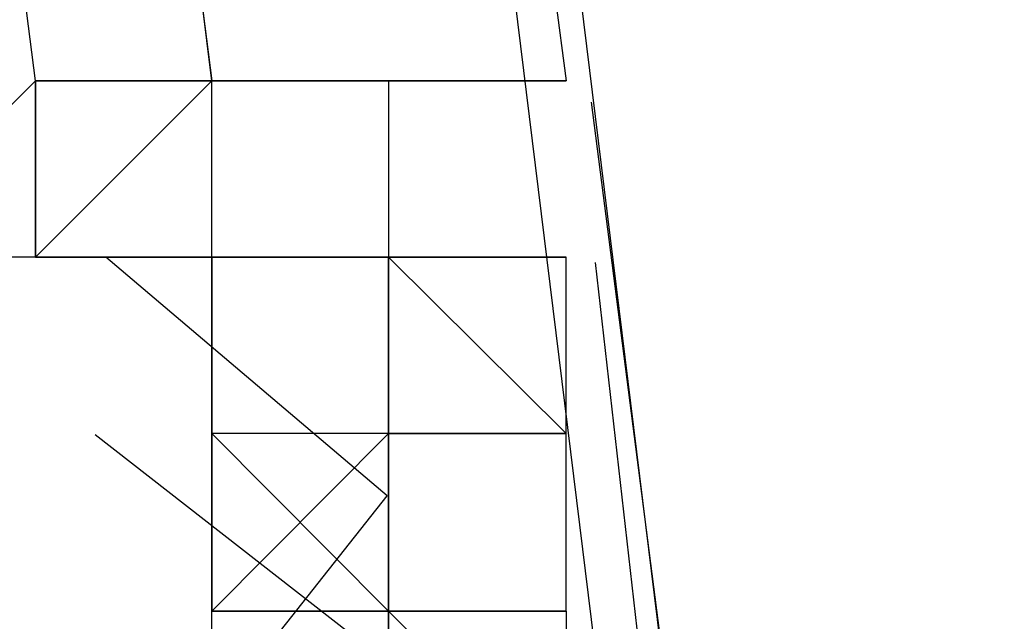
# Model space of a CAD drawing. Header units: feet. Extents: x -79 to 198, y -22 to 181.
# Tile 911 of 982: x 136.7055 to 136.7797, y 130.8036 to 130.849. Entities that reach past the tile are written whole.
import ezdxf

# ---------------------------------------------------------------- set-up
doc = ezdxf.new("R2010")
doc.units = ezdxf.units.FT
doc.layers.add('A-LINEA', color=7, linetype='CONTINUOUS')

msp = doc.modelspace()

# ---------------------------------------------------------------- linework, layer by layer
at = {"layer": 'A-LINEA'}
for p, q in [((136.7067, 130.8444), (136.7067, 130.8444)), ((136.7067, 130.8444), (136.7067, 130.8444)), ((136.7067, 130.8311), (136.72, 130.8444)), ((136.7067, 130.8311), (136.7067, 130.8444)), ((136.7067, 130.8444), (136.7067, 130.8311)), ((136.7067, 130.8444), (136.7067, 130.8311)), ((136.7067, 130.8444), (136.7067, 130.8311)), ((136.7067, 130.8444), (136.7067, 130.8444)), ((136.7067, 130.8444), (136.7067, 130.8444)), ((136.7067, 130.8311), (136.72, 130.8444)), ((136.7067, 130.8311), (136.7067, 130.8444)), ((136.7067, 130.8444), (136.7067, 130.8311)), ((136.7067, 130.8444), (136.7067, 130.8311)), ((136.7067, 130.8444), (136.7067, 130.8311)), ((136.72, 130.8444), (136.72, 130.8444)), ((136.72, 130.8444), (136.72, 130.8444)), ((136.72, 130.8444), (136.7333, 130.8444)), ((136.72, 130.8444), (136.72, 130.8444)), ((136.72, 130.8311), (136.72, 130.8444)), ((136.72, 130.8444), (136.72, 130.8444)), ((136.72, 130.8311), (136.72, 130.8444)), ((136.72, 130.8444), (136.72, 130.8444)), ((136.72, 130.8311), (136.72, 130.8444)), ((136.72, 130.8444), (136.72, 130.8444)), ((136.72, 130.8444), (136.72, 130.8444)), ((136.72, 130.8444), (136.72, 130.8444)), ((136.72, 130.8444), (136.7333, 130.8444)), ((136.72, 130.8444), (136.72, 130.8444)), ((136.72, 130.8311), (136.72, 130.8444)), ((136.72, 130.8444), (136.72, 130.8444)), ((136.72, 130.8311), (136.72, 130.8444)), ((136.72, 130.8444), (136.72, 130.8444)), ((136.72, 130.8311), (136.72, 130.8444)), ((136.72, 130.8444), (136.72, 130.8444)), ((136.7333, 130.8444), (136.7333, 130.8444)), ((136.7333, 130.8444), (136.7333, 130.8444)), ((136.7333, 130.8444), (136.7333, 130.8444)), ((136.7333, 130.8444), (136.7333, 130.8444)), ((136.7333, 130.8444), (136.7333, 130.8444)), ((136.7333, 130.8444), (136.7467, 130.8444)), ((136.7333, 130.8444), (136.7333, 130.8444)), ((136.7333, 130.8444), (136.7333, 130.8444)), ((136.7333, 130.8444), (136.7333, 130.8444)), ((136.7333, 130.8444), (136.7333, 130.8444)), ((136.7333, 130.8444), (136.7333, 130.8444)), ((136.7333, 130.8444), (136.7333, 130.8444)), ((136.7467, 130.8444), (136.7333, 130.8444)), ((136.7333, 130.8444), (136.7333, 130.8444)), ((136.7333, 130.8444), (136.7333, 130.8444)), ((136.7333, 130.8444), (136.7333, 130.8444)), ((136.7333, 130.8444), (136.7333, 130.8444)), ((136.7333, 130.8444), (136.7333, 130.8444)), ((136.7333, 130.8444), (136.7467, 130.8444)), ((136.7333, 130.8444), (136.7333, 130.8444)), ((136.7333, 130.8444), (136.7333, 130.8444)), ((136.7333, 130.8444), (136.7333, 130.8444)), ((136.7333, 130.8444), (136.7333, 130.8444)), ((136.7333, 130.8444), (136.7333, 130.8444)), ((136.7333, 130.8444), (136.7333, 130.8444)), ((136.7467, 130.8444), (136.7333, 130.8444)), ((136.7467, 130.8444), (136.7467, 130.8444)), ((136.7467, 130.8444), (136.7467, 130.8444)), ((136.7467, 130.8444), (136.7467, 130.8444)), ((136.7467, 130.8444), (136.7467, 130.8444)), ((136.7467, 130.8444), (136.7467, 130.8444)), ((136.7467, 130.8444), (136.7467, 130.8444)), ((136.7467, 130.8444), (136.7467, 130.8444)), ((136.7467, 130.8444), (136.7467, 130.8444)), ((136.7467, 130.8444), (136.7467, 130.8444)), ((136.7467, 130.8444), (136.7467, 130.8444)), ((136.7467, 130.8444), (136.7467, 130.8444)), ((136.7467, 130.8444), (136.7467, 130.8444)), ((136.7467, 130.8444), (136.7467, 130.8444)), ((136.7467, 130.8444), (136.7467, 130.8444)), ((136.7467, 130.8444), (136.7467, 130.8444)), ((136.7467, 130.8444), (136.7467, 130.8444)), ((136.7467, 130.8444), (136.7467, 130.8444)), ((136.7467, 130.8444), (136.7467, 130.8444)), ((136.7486, 130.8428), (136.756, 130.7852)), ((136.7486, 130.8428), (136.756, 130.7852)), ((136.7067, 130.8311), (136.7067, 130.8311)), ((136.7067, 130.8311), (136.7067, 130.8311)), ((136.72, 130.8311), (136.7067, 130.8311)), ((136.72, 130.8311), (136.7067, 130.8311)), ((136.7067, 130.8311), (136.7067, 130.8311)), ((136.7067, 130.8311), (136.7067, 130.8311)), ((136.7067, 130.8311), (136.7067, 130.8311)), ((136.7067, 130.8311), (136.7067, 130.8311)), ((136.7067, 130.8311), (136.7067, 130.8311)), ((136.7067, 130.8311), (136.72, 130.8311)), ((136.7067, 130.8311), (136.72, 130.8311)), ((136.7067, 130.8311), (136.7067, 130.8311)), ((136.7067, 130.8311), (136.7067, 130.8311)), ((136.7067, 130.8311), (136.7067, 130.8311)), ((136.72, 130.8311), (136.7067, 130.8311)), ((136.72, 130.8311), (136.7067, 130.8311)), ((136.7067, 130.8311), (136.7067, 130.8311)), ((136.7067, 130.8311), (136.7067, 130.8311)), ((136.7067, 130.8311), (136.7067, 130.8311)), ((136.7067, 130.8311), (136.7067, 130.8311)), ((136.7067, 130.8311), (136.7067, 130.8311)), ((136.7067, 130.8311), (136.72, 130.8311)), ((136.7067, 130.8311), (136.72, 130.8311)), ((136.7067, 130.8311), (136.7067, 130.8311)), ((136.72, 130.8311), (136.72, 130.8311)), ((136.72, 130.8311), (136.72, 130.8311)), ((136.72, 130.8311), (136.72, 130.8311)), ((136.72, 130.8178), (136.72, 130.8311)), ((136.72, 130.8311), (136.72, 130.8311)), ((136.72, 130.8311), (136.72, 130.8311)), ((136.72, 130.8311), (136.72, 130.8311)), ((136.72, 130.8311), (136.72, 130.8311)), ((136.72, 130.8311), (136.7333, 130.8311)), ((136.72, 130.8311), (136.72, 130.8311)), ((136.72, 130.8311), (136.72, 130.8311)), ((136.72, 130.8311), (136.72, 130.8311)), ((136.72, 130.8311), (136.72, 130.8311)), ((136.72, 130.8311), (136.72, 130.8311)), ((136.72, 130.8311), (136.72, 130.8311)), ((136.7333, 130.8311), (136.72, 130.8311)), ((136.7333, 130.8311), (136.72, 130.8311)), ((136.72, 130.8311), (136.72, 130.8311)), ((136.72, 130.8311), (136.72, 130.8311)), ((136.72, 130.8311), (136.72, 130.8311)), ((136.72, 130.8311), (136.72, 130.8311)), ((136.72, 130.8311), (136.72, 130.8311)), ((136.72, 130.8311), (136.72, 130.8311)), ((136.72, 130.8311), (136.72, 130.8311)), ((136.72, 130.8311), (136.72, 130.8178)), ((136.72, 130.8311), (136.72, 130.8311)), ((136.72, 130.8311), (136.7333, 130.8311)), ((136.72, 130.8311), (136.72, 130.8311)), ((136.72, 130.8311), (136.72, 130.8311)), ((136.72, 130.8311), (136.72, 130.8311)), ((136.72, 130.8311), (136.72, 130.8311)), ((136.72, 130.8311), (136.72, 130.8311)), ((136.72, 130.8311), (136.72, 130.8311)), ((136.72, 130.8311), (136.72, 130.8311)), ((136.72, 130.8311), (136.72, 130.8311)), ((136.7333, 130.8311), (136.72, 130.8311)), ((136.72, 130.8311), (136.72, 130.8311)), ((136.72, 130.8311), (136.72, 130.8311)), ((136.72, 130.8311), (136.72, 130.8311)), ((136.72, 130.8311), (136.72, 130.8311)), ((136.72, 130.8311), (136.72, 130.8311)), ((136.72, 130.8311), (136.72, 130.8311)), ((136.72, 130.8311), (136.72, 130.8311)), ((136.72, 130.8178), (136.72, 130.8311)), ((136.72, 130.8311), (136.72, 130.8311)), ((136.72, 130.8311), (136.72, 130.8311)), ((136.72, 130.8311), (136.72, 130.8311)), ((136.72, 130.8311), (136.72, 130.8311)), ((136.72, 130.8311), (136.7333, 130.8311)), ((136.72, 130.8311), (136.72, 130.8311)), ((136.72, 130.8311), (136.72, 130.8311)), ((136.72, 130.8311), (136.72, 130.8311)), ((136.72, 130.8311), (136.72, 130.8311)), ((136.72, 130.8311), (136.72, 130.8311)), ((136.72, 130.8311), (136.72, 130.8311)), ((136.7333, 130.8311), (136.72, 130.8311)), ((136.7333, 130.8311), (136.72, 130.8311)), ((136.72, 130.8311), (136.72, 130.8311)), ((136.72, 130.8311), (136.72, 130.8311)), ((136.72, 130.8311), (136.72, 130.8311)), ((136.72, 130.8311), (136.72, 130.8311)), ((136.72, 130.8311), (136.72, 130.8311)), ((136.72, 130.8311), (136.72, 130.8311)), ((136.72, 130.8311), (136.72, 130.8311)), ((136.72, 130.8311), (136.72, 130.8178)), ((136.72, 130.8311), (136.72, 130.8311)), ((136.72, 130.8311), (136.7333, 130.8311)), ((136.72, 130.8311), (136.72, 130.8311)), ((136.72, 130.8311), (136.72, 130.8311)), ((136.72, 130.8311), (136.72, 130.8311)), ((136.72, 130.8311), (136.72, 130.8311)), ((136.72, 130.8311), (136.72, 130.8311)), ((136.72, 130.8311), (136.72, 130.8311)), ((136.72, 130.8311), (136.72, 130.8311)), ((136.72, 130.8311), (136.72, 130.8311)), ((136.7333, 130.8311), (136.72, 130.8311)), ((136.72, 130.8311), (136.72, 130.8311)), ((136.72, 130.8311), (136.72, 130.8311)), ((136.72, 130.8311), (136.72, 130.8311)), ((136.72, 130.8311), (136.72, 130.8311)), ((136.7333, 130.8311), (136.7333, 130.8311)), ((136.7333, 130.8311), (136.7333, 130.8311)), ((136.7333, 130.8311), (136.7333, 130.8311)), ((136.7467, 130.8311), (136.7333, 130.8311)), ((136.7333, 130.8311), (136.7333, 130.8311)), ((136.7333, 130.8311), (136.7467, 130.8311)), ((136.7333, 130.8311), (136.7333, 130.8311)), ((136.7333, 130.8311), (136.7333, 130.8311)), ((136.7333, 130.8311), (136.7333, 130.8311)), ((136.7333, 130.8311), (136.7333, 130.8311)), ((136.7333, 130.8311), (136.7333, 130.8311)), ((136.7333, 130.8311), (136.7333, 130.8311)), ((136.7333, 130.8311), (136.7333, 130.8311)), ((136.7333, 130.8311), (136.7333, 130.8311)), ((136.7333, 130.8178), (136.7333, 130.8311)), ((136.7333, 130.8311), (136.7333, 130.8311)), ((136.7333, 130.8178), (136.7333, 130.8311)), ((136.7333, 130.8311), (136.7333, 130.8311)), ((136.7333, 130.8311), (136.7333, 130.8311)), ((136.7333, 130.8311), (136.7333, 130.8311)), ((136.7333, 130.8311), (136.7333, 130.8311)), ((136.7333, 130.8311), (136.7333, 130.8311)), ((136.7333, 130.8311), (136.7333, 130.8311)), ((136.7333, 130.8311), (136.7333, 130.8311)), ((136.7333, 130.8178), (136.7333, 130.8311)), ((136.7333, 130.8311), (136.7333, 130.8311)), ((136.7333, 130.8311), (136.7333, 130.8311)), ((136.7333, 130.8311), (136.7333, 130.8311)), ((136.7333, 130.8311), (136.7333, 130.8311)), ((136.7333, 130.8311), (136.7333, 130.8311)), ((136.7333, 130.8311), (136.7333, 130.8311)), ((136.7333, 130.8311), (136.7333, 130.8311)), ((136.7333, 130.8311), (136.7333, 130.8311)), ((136.7333, 130.8311), (136.7333, 130.8311)), ((136.7333, 130.8311), (136.7333, 130.8178)), ((136.7333, 130.8311), (136.7333, 130.8311)), ((136.7333, 130.8311), (136.7333, 130.8311)), ((136.7333, 130.8311), (136.7333, 130.8311)), ((136.7333, 130.8311), (136.7333, 130.8311)), ((136.7333, 130.8311), (136.7467, 130.8178)), ((136.7333, 130.8311), (136.7333, 130.8311)), ((136.7333, 130.8311), (136.7333, 130.8311)), ((136.7333, 130.8311), (136.7333, 130.8311)), ((136.7333, 130.8311), (136.7333, 130.8311)), ((136.7333, 130.8311), (136.7333, 130.8311)), ((136.7333, 130.8311), (136.7333, 130.8311)), ((136.7333, 130.8311), (136.7333, 130.8311)), ((136.7333, 130.8311), (136.7333, 130.8311)), ((136.7333, 130.8311), (136.7333, 130.8311)), ((136.7333, 130.8311), (136.7333, 130.8311)), ((136.7333, 130.8311), (136.7333, 130.8311)), ((136.7333, 130.8311), (136.7333, 130.8311)), ((136.7333, 130.8311), (136.7333, 130.8311)), ((136.7333, 130.8311), (136.7333, 130.8311)), ((136.7333, 130.8311), (136.7333, 130.8311)), ((136.7333, 130.8311), (136.7333, 130.8311)), ((136.7333, 130.8311), (136.7333, 130.8311)), ((136.7467, 130.8311), (136.7333, 130.8311)), ((136.7333, 130.8311), (136.7333, 130.8311)), ((136.7333, 130.8311), (136.7467, 130.8311)), ((136.7333, 130.8311), (136.7333, 130.8311)), ((136.7333, 130.8311), (136.7333, 130.8311)), ((136.7333, 130.8311), (136.7333, 130.8311)), ((136.7333, 130.8311), (136.7333, 130.8311)), ((136.7333, 130.8311), (136.7333, 130.8311)), ((136.7333, 130.8311), (136.7333, 130.8311)), ((136.7333, 130.8311), (136.7333, 130.8311)), ((136.7333, 130.8311), (136.7333, 130.8311)), ((136.7333, 130.8178), (136.7333, 130.8311)), ((136.7333, 130.8311), (136.7333, 130.8311)), ((136.7333, 130.8178), (136.7333, 130.8311)), ((136.7333, 130.8311), (136.7333, 130.8311)), ((136.7333, 130.8311), (136.7333, 130.8311)), ((136.7333, 130.8311), (136.7333, 130.8311)), ((136.7333, 130.8311), (136.7333, 130.8311)), ((136.7333, 130.8311), (136.7333, 130.8311)), ((136.7333, 130.8311), (136.7333, 130.8311)), ((136.7333, 130.8311), (136.7333, 130.8311)), ((136.7333, 130.8178), (136.7333, 130.8311)), ((136.7333, 130.8311), (136.7333, 130.8311)), ((136.7333, 130.8311), (136.7333, 130.8311)), ((136.7333, 130.8311), (136.7333, 130.8311)), ((136.7333, 130.8311), (136.7333, 130.8311)), ((136.7333, 130.8311), (136.7333, 130.8311)), ((136.7333, 130.8311), (136.7333, 130.8311)), ((136.7333, 130.8311), (136.7333, 130.8311)), ((136.7333, 130.8311), (136.7333, 130.8311)), ((136.7333, 130.8311), (136.7333, 130.8311)), ((136.7333, 130.8311), (136.7333, 130.8178)), ((136.7333, 130.8311), (136.7333, 130.8311)), ((136.7333, 130.8311), (136.7333, 130.8311)), ((136.7333, 130.8311), (136.7333, 130.8311)), ((136.7333, 130.8311), (136.7333, 130.8311)), ((136.7333, 130.8311), (136.7467, 130.8178)), ((136.7333, 130.8311), (136.7333, 130.8311)), ((136.7333, 130.8311), (136.7333, 130.8311)), ((136.7333, 130.8311), (136.7333, 130.8311)), ((136.7333, 130.8311), (136.7333, 130.8311)), ((136.7333, 130.8311), (136.7333, 130.8311)), ((136.7333, 130.8311), (136.7333, 130.8311)), ((136.7333, 130.8311), (136.7333, 130.8311)), ((136.7333, 130.8311), (136.7333, 130.8311)), ((136.7333, 130.8311), (136.7333, 130.8311)), ((136.7333, 130.8311), (136.7333, 130.8311)), ((136.7333, 130.8311), (136.7333, 130.8311)), ((136.7333, 130.8311), (136.7333, 130.8311)), ((136.7333, 130.8311), (136.7333, 130.8311)), ((136.7333, 130.8311), (136.7333, 130.8311)), ((136.7467, 130.8311), (136.7467, 130.8311)), ((136.7467, 130.8311), (136.7467, 130.8311)), ((136.7467, 130.8178), (136.7467, 130.8311)), ((136.7467, 130.8311), (136.7467, 130.8311)), ((136.7467, 130.8311), (136.7467, 130.8311)), ((136.7467, 130.8311), (136.7467, 130.8311)), ((136.7467, 130.8311), (136.7467, 130.8311)), ((136.7467, 130.8311), (136.7467, 130.8311)), ((136.7467, 130.8311), (136.7467, 130.8311)), ((136.7467, 130.8311), (136.7467, 130.8311)), ((136.7467, 130.8311), (136.7467, 130.8311)), ((136.7467, 130.8311), (136.7467, 130.8311)), ((136.7467, 130.8178), (136.7467, 130.8311)), ((136.7467, 130.8311), (136.7467, 130.8311)), ((136.7467, 130.8178), (136.7467, 130.8311)), ((136.7467, 130.8178), (136.7467, 130.8311)), ((136.7467, 130.8178), (136.7467, 130.8311)), ((136.7467, 130.8311), (136.7467, 130.8311)), ((136.7467, 130.8311), (136.7467, 130.8311)), ((136.7467, 130.8311), (136.7467, 130.8311)), ((136.7467, 130.8178), (136.7467, 130.8311)), ((136.7467, 130.8311), (136.7467, 130.8311)), ((136.7467, 130.8311), (136.7467, 130.8311)), ((136.7467, 130.8311), (136.7467, 130.8311)), ((136.7467, 130.8311), (136.7467, 130.8311)), ((136.7467, 130.8311), (136.7467, 130.8311)), ((136.7467, 130.8311), (136.7467, 130.8311)), ((136.7467, 130.8311), (136.7467, 130.8311)), ((136.7467, 130.8311), (136.7467, 130.8311)), ((136.7467, 130.8311), (136.7467, 130.8311)), ((136.7467, 130.8178), (136.7467, 130.8311)), ((136.7467, 130.8311), (136.7467, 130.8311)), ((136.7467, 130.8178), (136.7467, 130.8311)), ((136.7467, 130.8178), (136.7467, 130.8311)), ((136.7467, 130.8178), (136.7467, 130.8311)), ((136.7467, 130.8311), (136.7467, 130.8311)), ((136.7489, 130.8307), (136.7554, 130.7731)), ((136.7489, 130.8307), (136.7554, 130.7731)), ((136.72, 130.8178), (136.72, 130.8178)), ((136.7333, 130.8178), (136.72, 130.8178)), ((136.72, 130.8178), (136.72, 130.8178)), ((136.72, 130.8178), (136.72, 130.8178)), ((136.7333, 130.8178), (136.72, 130.8178)), ((136.7333, 130.8178), (136.72, 130.8178)), ((136.72, 130.8178), (136.72, 130.8178)), ((136.72, 130.8178), (136.72, 130.8178)), ((136.7333, 130.8178), (136.72, 130.8178)), ((136.72, 130.8178), (136.72, 130.8044)), ((136.72, 130.8178), (136.72, 130.8178)), ((136.72, 130.8178), (136.72, 130.8178)), ((136.72, 130.8178), (136.72, 130.8178)), ((136.72, 130.8178), (136.72, 130.8178)), ((136.72, 130.8178), (136.72, 130.8178)), ((136.72, 130.8178), (136.72, 130.8178)), ((136.72, 130.8178), (136.72, 130.8178)), ((136.72, 130.8178), (136.72, 130.8178)), ((136.72, 130.8178), (136.72, 130.8178)), ((136.72, 130.8178), (136.72, 130.8178)), ((136.72, 130.8178), (136.72, 130.8178)), ((136.72, 130.8178), (136.72, 130.8178)), ((136.72, 130.8178), (136.72, 130.8178)), ((136.72, 130.8178), (136.72, 130.8178)), ((136.7333, 130.8178), (136.72, 130.8178)), ((136.72, 130.8178), (136.72, 130.8178)), ((136.72, 130.8178), (136.72, 130.8178)), ((136.72, 130.8044), (136.72, 130.8178)), ((136.72, 130.8044), (136.7333, 130.8178)), ((136.72, 130.8178), (136.72, 130.8178)), ((136.7333, 130.8178), (136.72, 130.8178)), ((136.72, 130.8178), (136.72, 130.8178)), ((136.72, 130.8178), (136.72, 130.8178)), ((136.7333, 130.8178), (136.72, 130.8178)), ((136.7333, 130.8178), (136.72, 130.8178)), ((136.72, 130.8178), (136.72, 130.8178)), ((136.72, 130.8178), (136.72, 130.8178)), ((136.7333, 130.8178), (136.72, 130.8178)), ((136.72, 130.8178), (136.72, 130.8044)), ((136.72, 130.8178), (136.72, 130.8178)), ((136.72, 130.8178), (136.72, 130.8178)), ((136.72, 130.8178), (136.72, 130.8178)), ((136.72, 130.8178), (136.72, 130.8178)), ((136.72, 130.8178), (136.72, 130.8178)), ((136.72, 130.8178), (136.72, 130.8178)), ((136.72, 130.8178), (136.72, 130.8178)), ((136.72, 130.8178), (136.72, 130.8178)), ((136.72, 130.8178), (136.72, 130.8178)), ((136.72, 130.8178), (136.72, 130.8178)), ((136.72, 130.8178), (136.72, 130.8178)), ((136.72, 130.8178), (136.72, 130.8178)), ((136.72, 130.8178), (136.72, 130.8178)), ((136.72, 130.8178), (136.72, 130.8178)), ((136.7333, 130.8178), (136.72, 130.8178)), ((136.72, 130.8178), (136.72, 130.8178)), ((136.72, 130.8178), (136.72, 130.8178)), ((136.72, 130.8044), (136.72, 130.8178)), ((136.72, 130.8044), (136.7333, 130.8178)), ((136.7333, 130.8178), (136.7333, 130.8178)), ((136.7333, 130.8178), (136.7333, 130.8178)), ((136.7333, 130.8178), (136.7333, 130.8178)), ((136.7333, 130.8178), (136.7333, 130.8178)), ((136.7333, 130.8178), (136.7333, 130.8178)), ((136.7333, 130.8178), (136.7333, 130.8178)), ((136.7333, 130.8178), (136.7467, 130.8178)), ((136.7333, 130.8044), (136.7333, 130.8178)), ((136.7333, 130.8178), (136.7333, 130.8178)), ((136.7333, 130.8178), (136.7333, 130.8178)), ((136.7333, 130.8178), (136.7333, 130.8178)), ((136.7467, 130.8178), (136.7333, 130.8178)), ((136.7333, 130.8178), (136.7333, 130.8178)), ((136.7333, 130.8178), (136.7333, 130.8178)), ((136.7333, 130.8178), (136.7333, 130.8178)), ((136.7333, 130.8178), (136.7333, 130.8178)), ((136.7333, 130.8178), (136.7333, 130.8178)), ((136.7333, 130.8178), (136.7333, 130.8178)), ((136.7467, 130.8178), (136.7333, 130.8178)), ((136.7333, 130.8178), (136.7333, 130.8178)), ((136.7333, 130.8178), (136.7333, 130.8178)), ((136.7333, 130.8178), (136.7333, 130.8178)), ((136.7333, 130.8178), (136.7333, 130.8178)), ((136.7333, 130.8178), (136.7333, 130.8178)), ((136.7333, 130.8178), (136.7333, 130.8178)), ((136.7333, 130.8178), (136.7333, 130.8178)), ((136.7333, 130.8178), (136.7333, 130.8178)), ((136.7333, 130.8178), (136.7333, 130.8178)), ((136.7333, 130.8178), (136.7333, 130.8178)), ((136.7333, 130.8178), (136.7333, 130.8178)), ((136.7333, 130.8178), (136.7333, 130.8178)), ((136.7333, 130.8178), (136.7333, 130.8178)), ((136.7333, 130.8178), (136.7333, 130.8178)), ((136.7333, 130.8178), (136.7333, 130.8044)), ((136.7333, 130.8178), (136.7333, 130.8178)), ((136.7333, 130.8178), (136.7333, 130.8178)), ((136.7333, 130.8178), (136.7333, 130.8178)), ((136.7333, 130.8178), (136.7333, 130.8178)), ((136.7333, 130.8178), (136.7333, 130.8178)), ((136.7333, 130.8178), (136.7333, 130.8178)), ((136.7333, 130.8178), (136.7333, 130.8178)), ((136.7333, 130.8178), (136.7333, 130.8178)), ((136.7333, 130.8178), (136.7333, 130.8178)), ((136.7333, 130.8178), (136.7333, 130.8178)), ((136.7333, 130.8178), (136.7333, 130.8178)), ((136.7333, 130.8178), (136.7333, 130.8178)), ((136.7333, 130.8178), (136.7333, 130.8178)), ((136.7333, 130.8178), (136.7467, 130.8178)), ((136.7333, 130.8178), (136.7467, 130.8178)), ((136.7467, 130.8178), (136.7333, 130.8178)), ((136.7333, 130.8178), (136.7333, 130.8178)), ((136.7333, 130.8178), (136.7333, 130.8044)), ((136.7333, 130.8044), (136.7333, 130.8178)), ((136.7333, 130.8044), (136.7333, 130.8178)), ((136.7333, 130.8178), (136.7333, 130.8178)), ((136.7333, 130.8178), (136.7333, 130.8178)), ((136.7333, 130.8178), (136.7333, 130.8178)), ((136.7333, 130.8178), (136.7333, 130.8178)), ((136.7333, 130.8178), (136.7333, 130.8178)), ((136.7333, 130.8178), (136.7333, 130.8178)), ((136.7333, 130.8178), (136.7467, 130.8178)), ((136.7333, 130.8044), (136.7333, 130.8178)), ((136.7333, 130.8178), (136.7333, 130.8178)), ((136.7333, 130.8178), (136.7333, 130.8178)), ((136.7333, 130.8178), (136.7333, 130.8178)), ((136.7467, 130.8178), (136.7333, 130.8178)), ((136.7333, 130.8178), (136.7333, 130.8178)), ((136.7333, 130.8178), (136.7333, 130.8178)), ((136.7333, 130.8178), (136.7333, 130.8178)), ((136.7333, 130.8178), (136.7333, 130.8178)), ((136.7333, 130.8178), (136.7333, 130.8178)), ((136.7333, 130.8178), (136.7333, 130.8178)), ((136.7467, 130.8178), (136.7333, 130.8178)), ((136.7333, 130.8178), (136.7333, 130.8178)), ((136.7333, 130.8178), (136.7333, 130.8178)), ((136.7333, 130.8178), (136.7333, 130.8178)), ((136.7333, 130.8178), (136.7333, 130.8178)), ((136.7333, 130.8178), (136.7333, 130.8178)), ((136.7333, 130.8178), (136.7333, 130.8178)), ((136.7333, 130.8178), (136.7333, 130.8178)), ((136.7333, 130.8178), (136.7333, 130.8178)), ((136.7333, 130.8178), (136.7333, 130.8178)), ((136.7333, 130.8178), (136.7333, 130.8178)), ((136.7333, 130.8178), (136.7333, 130.8178)), ((136.7333, 130.8178), (136.7333, 130.8178)), ((136.7333, 130.8178), (136.7333, 130.8178)), ((136.7333, 130.8178), (136.7333, 130.8178)), ((136.7333, 130.8178), (136.7333, 130.8044)), ((136.7333, 130.8178), (136.7333, 130.8178)), ((136.7333, 130.8178), (136.7333, 130.8178)), ((136.7333, 130.8178), (136.7333, 130.8178)), ((136.7333, 130.8178), (136.7333, 130.8178)), ((136.7333, 130.8178), (136.7333, 130.8178)), ((136.7333, 130.8178), (136.7333, 130.8178)), ((136.7333, 130.8178), (136.7333, 130.8178)), ((136.7333, 130.8178), (136.7333, 130.8178)), ((136.7333, 130.8178), (136.7333, 130.8178)), ((136.7333, 130.8178), (136.7333, 130.8178)), ((136.7333, 130.8178), (136.7333, 130.8178)), ((136.7333, 130.8178), (136.7333, 130.8178)), ((136.7333, 130.8178), (136.7333, 130.8178)), ((136.7333, 130.8178), (136.7467, 130.8178)), ((136.7333, 130.8178), (136.7467, 130.8178)), ((136.7467, 130.8178), (136.7333, 130.8178)), ((136.7333, 130.8178), (136.7333, 130.8178)), ((136.7333, 130.8178), (136.7333, 130.8044)), ((136.7333, 130.8044), (136.7333, 130.8178)), ((136.7333, 130.8044), (136.7333, 130.8178)), ((136.7467, 130.8044), (136.7467, 130.8178)), ((136.7467, 130.8178), (136.7467, 130.8178)), ((136.7467, 130.8178), (136.7467, 130.8178)), ((136.7467, 130.8178), (136.7467, 130.8178)), ((136.7467, 130.8178), (136.7467, 130.8178)), ((136.7467, 130.8178), (136.7467, 130.8178)), ((136.7467, 130.8178), (136.7467, 130.8178)), ((136.7467, 130.8178), (136.7467, 130.8178)), ((136.7467, 130.8178), (136.7467, 130.8178)), ((136.7467, 130.8178), (136.7467, 130.8178)), ((136.7467, 130.8178), (136.7467, 130.8178)), ((136.7467, 130.8178), (136.7467, 130.8178)), ((136.7467, 130.8178), (136.7467, 130.8178)), ((136.7467, 130.8178), (136.7467, 130.8178)), ((136.7467, 130.8178), (136.7467, 130.8178)), ((136.7467, 130.8178), (136.7467, 130.8178)), ((136.7467, 130.8178), (136.7467, 130.8178)), ((136.7467, 130.8178), (136.7467, 130.8178)), ((136.7467, 130.8178), (136.7467, 130.8178)), ((136.7467, 130.8178), (136.7467, 130.8178)), ((136.7467, 130.8178), (136.7467, 130.8178)), ((136.7467, 130.8178), (136.7467, 130.8178)), ((136.7467, 130.8178), (136.7467, 130.8178)), ((136.7467, 130.8178), (136.7467, 130.8178)), ((136.7467, 130.8178), (136.7467, 130.8178)), ((136.7467, 130.8178), (136.7467, 130.8178)), ((136.7467, 130.8178), (136.7467, 130.8178)), ((136.7467, 130.8178), (136.7467, 130.8178)), ((136.7467, 130.8178), (136.7467, 130.8178)), ((136.7467, 130.8044), (136.7467, 130.8178)), ((136.7467, 130.8178), (136.7467, 130.8178)), ((136.7467, 130.8178), (136.7467, 130.8178)), ((136.7467, 130.8178), (136.7467, 130.8178)), ((136.7467, 130.8178), (136.7467, 130.8178)), ((136.7467, 130.8178), (136.7467, 130.8178)), ((136.7467, 130.8178), (136.7467, 130.8178)), ((136.7467, 130.8178), (136.7467, 130.8178)), ((136.7467, 130.8178), (136.7467, 130.8178)), ((136.7467, 130.8178), (136.7467, 130.8178)), ((136.7467, 130.8178), (136.7467, 130.8178)), ((136.7467, 130.8178), (136.7467, 130.8178)), ((136.7467, 130.8178), (136.7467, 130.8178)), ((136.7467, 130.8178), (136.7467, 130.8178)), ((136.7467, 130.8178), (136.7467, 130.8178)), ((136.7467, 130.8178), (136.7467, 130.8178)), ((136.7467, 130.8178), (136.7467, 130.8178)), ((136.7467, 130.8178), (136.7467, 130.8178)), ((136.7467, 130.8178), (136.7467, 130.8178)), ((136.7467, 130.8178), (136.7467, 130.8178)), ((136.7467, 130.8178), (136.7467, 130.8178)), ((136.7467, 130.8178), (136.7467, 130.8178)), ((136.7467, 130.8178), (136.7467, 130.8178)), ((136.7467, 130.8178), (136.7467, 130.8178)), ((136.7467, 130.8178), (136.7467, 130.8178)), ((136.7467, 130.8178), (136.7467, 130.8178)), ((136.7467, 130.8178), (136.7467, 130.8178)), ((136.7467, 130.8178), (136.7467, 130.8178)), ((136.7467, 130.8178), (136.7467, 130.8178)), ((136.72, 130.8044), (136.72, 130.8044)), ((136.72, 130.8044), (136.72, 130.8044)), ((136.72, 130.8044), (136.72, 130.8044)), ((136.72, 130.7911), (136.72, 130.8044)), ((136.72, 130.8044), (136.72, 130.8044)), ((136.72, 130.8044), (136.72, 130.8044)), ((136.7333, 130.8044), (136.72, 130.8044)), ((136.72, 130.8044), (136.72, 130.8044)), ((136.72, 130.8044), (136.72, 130.8044)), ((136.72, 130.8044), (136.72, 130.8044)), ((136.7333, 130.8044), (136.72, 130.8044)), ((136.72, 130.8044), (136.72, 130.8044)), ((136.72, 130.8044), (136.7333, 130.8044)), ((136.72, 130.8044), (136.72, 130.8044)), ((136.7333, 130.8044), (136.72, 130.8044)), ((136.72, 130.8044), (136.72, 130.8044)), ((136.7333, 130.8044), (136.72, 130.8044)), ((136.72, 130.8044), (136.72, 130.8044)), ((136.72, 130.8044), (136.72, 130.8044)), ((136.72, 130.8044), (136.72, 130.8044)), ((136.72, 130.7911), (136.72, 130.8044)), ((136.72, 130.8044), (136.72, 130.8044)), ((136.72, 130.8044), (136.72, 130.8044)), ((136.7333, 130.8044), (136.72, 130.8044)), ((136.72, 130.8044), (136.72, 130.8044)), ((136.72, 130.8044), (136.72, 130.8044)), ((136.72, 130.8044), (136.72, 130.8044)), ((136.7333, 130.8044), (136.72, 130.8044)), ((136.72, 130.8044), (136.72, 130.8044)), ((136.72, 130.8044), (136.7333, 130.8044)), ((136.72, 130.8044), (136.72, 130.8044)), ((136.7333, 130.8044), (136.72, 130.8044)), ((136.72, 130.8044), (136.72, 130.8044)), ((136.7333, 130.8044), (136.72, 130.8044)), ((136.7333, 130.8044), (136.7467, 130.8044)), ((136.7333, 130.8044), (136.7467, 130.8044)), ((136.7333, 130.8044), (136.7333, 130.8044)), ((136.7333, 130.8044), (136.7333, 130.8044)), ((136.7333, 130.8044), (136.7333, 130.8044)), ((136.7333, 130.7911), (136.7333, 130.8044)), ((136.7333, 130.8044), (136.7333, 130.8044)), ((136.7333, 130.8044), (136.7333, 130.8044)), ((136.7333, 130.8044), (136.7333, 130.8044)), ((136.7333, 130.8044), (136.7333, 130.8044)), ((136.7333, 130.8044), (136.7333, 130.8044)), ((136.7333, 130.8044), (136.7333, 130.8044)), ((136.7333, 130.8044), (136.7333, 130.8044)), ((136.7333, 130.8044), (136.7333, 130.8044)), ((136.7333, 130.8044), (136.7333, 130.8044)), ((136.7333, 130.8044), (136.7333, 130.8044)), ((136.7333, 130.8044), (136.7333, 130.8044)), ((136.7333, 130.8044), (136.7333, 130.8044)), ((136.7333, 130.8044), (136.7333, 130.8044)), ((136.7333, 130.8044), (136.7467, 130.8044)), ((136.7333, 130.8044), (136.7467, 130.8044)), ((136.7333, 130.8044), (136.7333, 130.8044)), ((136.7333, 130.8044), (136.7333, 130.7911)), ((136.7333, 130.8044), (136.7333, 130.7911)), ((136.7333, 130.8044), (136.7333, 130.7911)), ((136.7333, 130.8044), (136.7333, 130.8044)), ((136.7333, 130.8044), (136.7333, 130.8044)), ((136.7333, 130.8044), (136.7333, 130.8044)), ((136.7333, 130.8044), (136.7333, 130.8044)), ((136.7333, 130.8044), (136.7333, 130.7911)), ((136.7333, 130.8044), (136.7333, 130.8044)), ((136.7333, 130.8044), (136.7333, 130.8044)), ((136.7333, 130.8044), (136.7333, 130.7911)), ((136.7333, 130.8044), (136.7333, 130.8044)), ((136.7333, 130.8044), (136.7333, 130.8044)), ((136.7333, 130.8044), (136.7333, 130.8044)), ((136.7333, 130.8044), (136.7333, 130.8044)), ((136.7333, 130.8044), (136.7333, 130.8044)), ((136.7333, 130.8044), (136.7333, 130.7911)), ((136.7333, 130.7911), (136.7333, 130.8044)), ((136.7467, 130.8044), (136.7333, 130.8044)), ((136.7467, 130.8044), (136.7333, 130.8044)), ((136.7333, 130.8044), (136.7333, 130.8044)), ((136.7333, 130.8044), (136.7333, 130.8044)), ((136.7333, 130.8044), (136.7333, 130.8044)), ((136.7333, 130.8044), (136.7467, 130.8044)), ((136.7333, 130.8044), (136.7333, 130.8044)), ((136.7333, 130.8044), (136.7333, 130.8044)), ((136.7333, 130.8044), (136.7467, 130.8044)), ((136.7333, 130.8044), (136.7467, 130.8044)), ((136.7333, 130.8044), (136.7333, 130.8044)), ((136.7333, 130.8044), (136.7333, 130.8044)), ((136.7333, 130.8044), (136.7333, 130.8044)), ((136.7333, 130.7911), (136.7333, 130.8044)), ((136.7333, 130.8044), (136.7333, 130.8044)), ((136.7333, 130.8044), (136.7333, 130.8044)), ((136.7333, 130.8044), (136.7333, 130.8044)), ((136.7333, 130.8044), (136.7333, 130.8044)), ((136.7333, 130.8044), (136.7333, 130.8044)), ((136.7333, 130.8044), (136.7333, 130.8044)), ((136.7333, 130.8044), (136.7333, 130.8044)), ((136.7333, 130.8044), (136.7333, 130.8044)), ((136.7333, 130.8044), (136.7333, 130.8044)), ((136.7333, 130.8044), (136.7333, 130.8044)), ((136.7333, 130.8044), (136.7333, 130.8044)), ((136.7333, 130.8044), (136.7333, 130.8044)), ((136.7333, 130.8044), (136.7333, 130.8044)), ((136.7333, 130.8044), (136.7467, 130.8044)), ((136.7333, 130.8044), (136.7467, 130.8044)), ((136.7333, 130.8044), (136.7333, 130.8044)), ((136.7333, 130.8044), (136.7333, 130.7911)), ((136.7333, 130.8044), (136.7333, 130.7911)), ((136.7333, 130.8044), (136.7333, 130.7911)), ((136.7333, 130.8044), (136.7333, 130.8044)), ((136.7333, 130.8044), (136.7333, 130.8044)), ((136.7333, 130.8044), (136.7333, 130.8044)), ((136.7333, 130.8044), (136.7333, 130.8044)), ((136.7333, 130.8044), (136.7333, 130.7911)), ((136.7333, 130.8044), (136.7333, 130.8044)), ((136.7333, 130.8044), (136.7333, 130.8044)), ((136.7333, 130.8044), (136.7333, 130.7911)), ((136.7333, 130.8044), (136.7333, 130.8044)), ((136.7333, 130.8044), (136.7333, 130.8044)), ((136.7333, 130.8044), (136.7333, 130.8044)), ((136.7333, 130.8044), (136.7333, 130.8044)), ((136.7333, 130.8044), (136.7333, 130.8044)), ((136.7333, 130.8044), (136.7333, 130.7911)), ((136.7333, 130.7911), (136.7333, 130.8044)), ((136.7467, 130.8044), (136.7333, 130.8044)), ((136.7467, 130.8044), (136.7333, 130.8044)), ((136.7333, 130.8044), (136.7333, 130.8044)), ((136.7333, 130.8044), (136.7333, 130.8044)), ((136.7333, 130.8044), (136.7333, 130.8044)), ((136.7333, 130.8044), (136.7467, 130.8044)), ((136.7333, 130.8044), (136.7333, 130.8044)), ((136.7333, 130.8044), (136.7333, 130.8044)), ((136.7467, 130.8044), (136.7467, 130.8044)), ((136.7467, 130.8044), (136.7467, 130.7911)), ((136.7467, 130.8044), (136.7467, 130.8044)), ((136.7467, 130.8044), (136.7467, 130.8044)), ((136.7467, 130.8044), (136.7467, 130.8044)), ((136.7467, 130.8044), (136.7467, 130.8044)), ((136.7467, 130.8044), (136.7467, 130.8044)), ((136.7467, 130.8044), (136.7467, 130.8044)), ((136.7467, 130.8044), (136.7467, 130.8044)), ((136.7467, 130.8044), (136.7467, 130.8044)), ((136.7467, 130.8044), (136.7467, 130.8044)), ((136.7467, 130.8044), (136.7467, 130.8044)), ((136.7467, 130.8044), (136.7467, 130.8044)), ((136.7467, 130.8044), (136.7467, 130.8044)), ((136.7467, 130.8044), (136.7467, 130.8044)), ((136.7467, 130.8044), (136.7467, 130.8044)), ((136.7467, 130.8044), (136.7467, 130.8044)), ((136.7467, 130.8044), (136.7467, 130.8044)), ((136.7467, 130.8044), (136.7467, 130.8044)), ((136.7467, 130.8044), (136.7467, 130.8044)), ((136.7467, 130.8044), (136.7467, 130.8044)), ((136.7467, 130.8044), (136.7467, 130.8044)), ((136.7467, 130.8044), (136.7467, 130.8044)), ((136.7467, 130.8044), (136.7467, 130.8044)), ((136.7467, 130.8044), (136.7467, 130.8044)), ((136.7467, 130.8044), (136.7467, 130.8044)), ((136.7467, 130.8044), (136.7467, 130.8044)), ((136.7467, 130.8044), (136.7467, 130.8044)), ((136.7467, 130.8044), (136.7467, 130.8044)), ((136.7467, 130.8044), (136.7467, 130.8044)), ((136.7467, 130.8044), (136.7467, 130.8044)), ((136.7467, 130.8044), (136.7467, 130.8044)), ((136.7467, 130.8044), (136.7467, 130.8044)), ((136.7467, 130.8044), (136.7467, 130.8044)), ((136.7467, 130.8044), (136.7467, 130.8044)), ((136.7467, 130.8044), (136.7467, 130.8044)), ((136.7467, 130.8044), (136.7467, 130.8044)), ((136.7467, 130.8044), (136.7467, 130.8044)), ((136.7467, 130.8044), (136.7467, 130.8044)), ((136.7467, 130.8044), (136.7467, 130.8044)), ((136.7467, 130.8044), (136.7467, 130.7911)), ((136.7467, 130.8044), (136.7467, 130.8044)), ((136.7467, 130.8044), (136.7467, 130.8044)), ((136.7467, 130.8044), (136.7467, 130.8044)), ((136.7467, 130.8044), (136.7467, 130.8044)), ((136.7467, 130.8044), (136.7467, 130.8044)), ((136.7467, 130.8044), (136.7467, 130.8044)), ((136.7467, 130.8044), (136.7467, 130.8044)), ((136.7467, 130.8044), (136.7467, 130.8044)), ((136.7467, 130.8044), (136.7467, 130.8044)), ((136.7467, 130.8044), (136.7467, 130.8044)), ((136.7467, 130.8044), (136.7467, 130.8044)), ((136.7467, 130.8044), (136.7467, 130.8044)), ((136.7467, 130.8044), (136.7467, 130.8044)), ((136.7467, 130.8044), (136.7467, 130.8044)), ((136.7467, 130.8044), (136.7467, 130.8044)), ((136.7467, 130.8044), (136.7467, 130.8044)), ((136.7467, 130.8044), (136.7467, 130.8044)), ((136.7467, 130.8044), (136.7467, 130.8044)), ((136.7467, 130.8044), (136.7467, 130.8044)), ((136.7467, 130.8044), (136.7467, 130.8044)), ((136.7467, 130.8044), (136.7467, 130.8044)), ((136.7467, 130.8044), (136.7467, 130.8044)), ((136.7467, 130.8044), (136.7467, 130.8044)), ((136.7467, 130.8044), (136.7467, 130.8044)), ((136.7467, 130.8044), (136.7467, 130.8044)), ((136.7467, 130.8044), (136.7467, 130.8044)), ((136.7467, 130.8044), (136.7467, 130.8044)), ((136.7467, 130.8044), (136.7467, 130.8044)), ((136.7467, 130.8044), (136.7467, 130.8044)), ((136.7467, 130.8044), (136.7467, 130.8044)), ((136.7467, 130.8044), (136.7467, 130.8044)), ((136.7467, 130.8044), (136.7467, 130.8044)), ((136.7467, 130.8044), (136.7467, 130.8044)), ((136.7467, 130.8044), (136.7467, 130.8044)), ((136.7467, 130.8044), (136.7467, 130.8044)), ((136.7467, 130.8044), (136.7467, 130.8044)), ((136.7467, 130.8044), (136.7467, 130.8044))]:
    msp.add_line(p, q, dxfattribs=at)
for points in [[(138.3067, 108.7111), (138.2133, 112.1778), (138.0667, 115.6578), (137.8533, 119.1244), (137.6, 122.5911), (137.28, 126.0578), (136.9067, 129.5244), (136.48, 132.9778), (136, 136.4178), (135.4667, 139.8578), (134.88, 143.2844)], [(138.3067, 108.7111), (138.2133, 112.1778), (138.0667, 115.6578), (137.8533, 119.1244), (137.6, 122.5911), (137.28, 126.0578), (136.9067, 129.5244), (136.48, 132.9778), (136, 136.4178), (135.4667, 139.8578), (134.88, 143.2844)], [(138.3467, 106.2578), (138.2933, 109.6444), (138.1733, 113.0311), (138.0267, 116.4044), (137.8133, 119.7778), (137.5467, 123.1511), (137.2267, 126.5244), (136.8667, 129.8844), (136.4533, 133.2444), (135.9733, 136.5911), (135.4533, 139.9378), (134.88, 143.2711)], [(138.3467, 106.2578), (138.2933, 109.6444), (138.1733, 113.0311), (138.0267, 116.4044), (137.8133, 119.7778), (137.5467, 123.1511), (137.2267, 126.5244), (136.8667, 129.8844), (136.4533, 133.2444), (135.9733, 136.5911), (135.4533, 139.9378), (134.88, 143.2711)], [(136.24, 134.7644), (136.7467, 130.8444), (136.7333, 130.8444), (136.72, 130.8444), (136.2267, 134.7511), (136.2267, 134.7644), (136.24, 134.7644)], [(136.24, 134.7644), (136.7467, 130.8444), (136.7333, 130.8444), (136.72, 130.8444), (136.2267, 134.7511), (136.2267, 134.7644), (136.24, 134.7644)], [(136.2133, 134.7511), (136.72, 130.8444), (136.7067, 130.8444), (136.2, 134.7511), (136.2133, 134.7511)], [(136.2133, 134.7511), (136.72, 130.8444), (136.7067, 130.8444), (136.2, 134.7511), (136.2133, 134.7511)], [(136.6933, 130.8311), (136.7067, 130.8444), (136.72, 130.8444), (136.7333, 130.8444), (136.7467, 130.8444)], [(136.6933, 130.8311), (136.7067, 130.8444), (136.72, 130.8444), (136.7333, 130.8444), (136.7467, 130.8444)], [(136.7467, 130.8444), (136.7333, 130.8444), (136.7333, 130.8311)], [(136.7467, 130.8444), (136.7333, 130.8444), (136.7333, 130.8311)], [(136.7467, 130.8444), (136.7333, 130.8444), (136.7333, 130.8311)], [(136.7467, 130.8444), (136.7333, 130.8444), (136.7333, 130.8311)], [(136.7467, 130.8311), (136.7333, 130.8311), (136.72, 130.8311), (136.7067, 130.8311), (136.6933, 130.8311)], [(136.7467, 130.8311), (136.7333, 130.8311), (136.72, 130.8311), (136.7067, 130.8311), (136.6933, 130.8311)], [(136.7067, 130.8311), (136.72, 130.8311), (136.72, 130.8178)], [(136.7067, 130.8311), (136.72, 130.8311), (136.72, 130.8178)], [(136.716, 130.7913), (136.7332, 130.8131), (136.712, 130.8311)], [(136.716, 130.7913), (136.7332, 130.8131), (136.712, 130.8311)], [(136.72, 130.8044), (136.72, 130.8044), (136.7333, 130.8044), (136.7333, 130.8178), (136.7333, 130.8178)], [(136.7467, 130.7911), (136.7333, 130.8044), (136.72, 130.8178)], [(136.7333, 130.8178), (136.7333, 130.8044), (136.72, 130.8044)], [(136.72, 130.8044), (136.72, 130.8044), (136.7333, 130.8044), (136.7333, 130.8178), (136.7333, 130.8178)], [(136.7467, 130.7911), (136.7333, 130.8044), (136.72, 130.8178)], [(136.7333, 130.8178), (136.7333, 130.8044), (136.72, 130.8044)], [(136.7168, 130.7781), (136.7331, 130.8006), (136.7112, 130.8177)], [(136.7168, 130.7781), (136.7331, 130.8006), (136.7112, 130.8177)], [(136.7333, 130.8044), (136.7333, 130.8044), (136.7467, 130.8044)], [(136.7333, 130.8044), (136.7333, 130.8044), (136.7467, 130.8044)]]:
    msp.add_lwpolyline(points, dxfattribs=at)

doc.saveas('drawing.dxf')
